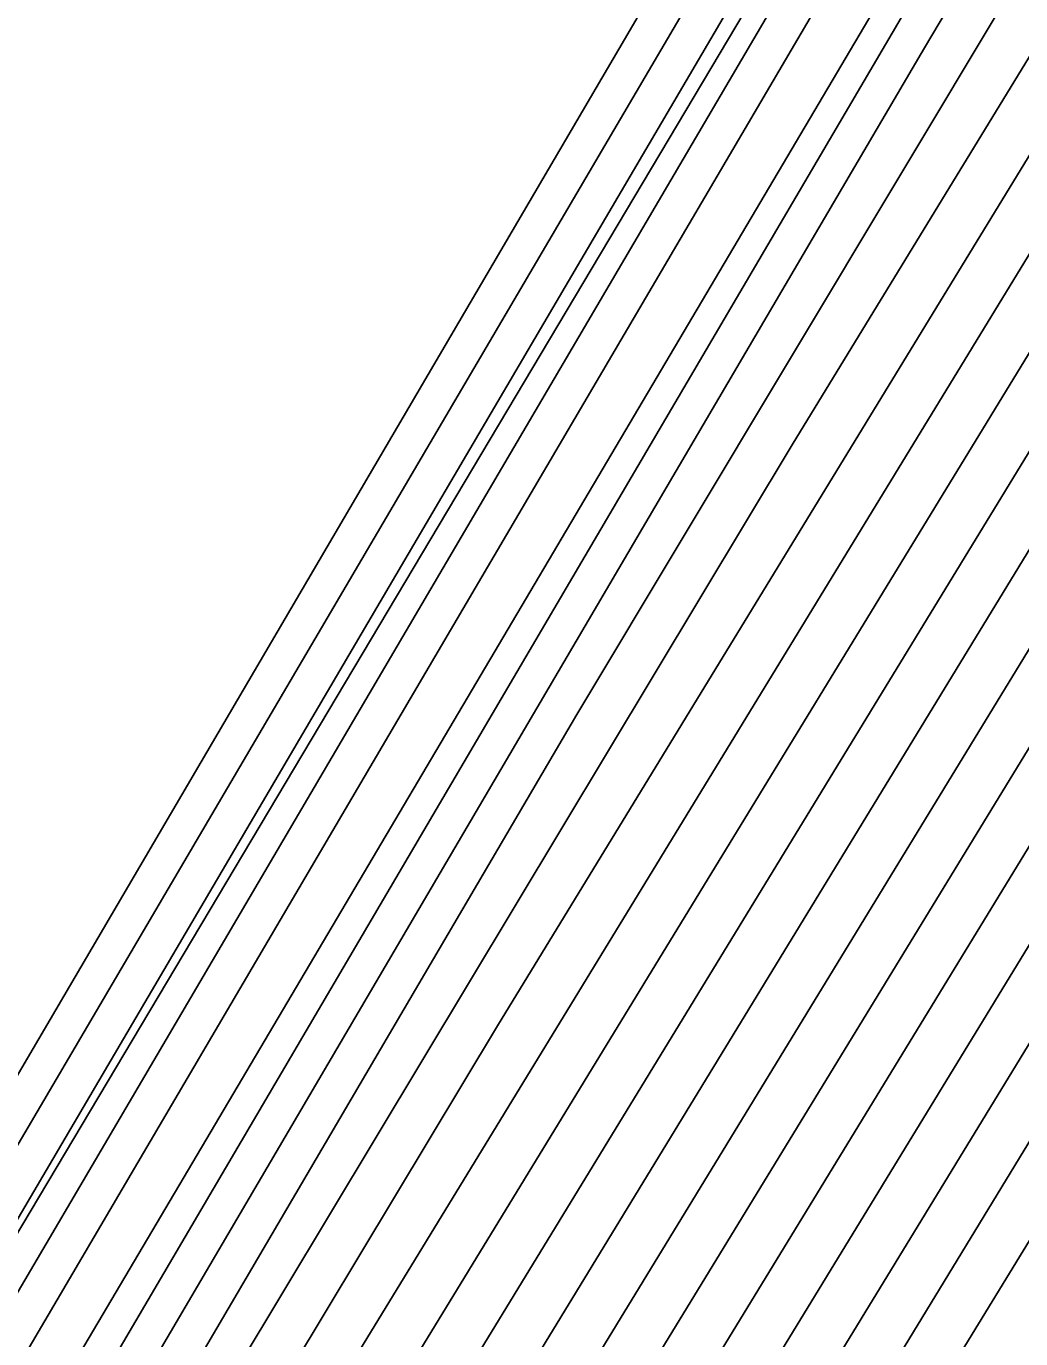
# Model space of a CAD drawing. Extents: x 2356077 to 2359823, y 225951 to 227822.
# Drawn here: x 2357584.058 to 2357584.788, y 226725.382 to 226726.345 of the extents above; entities that cross this region are included whole.
import ezdxf

# ---------------------------------------------------------------- set-up
doc = ezdxf.new("R2010")
doc.units = 0
for name, color, linetype in [('DTM Contours Major', 7, 'Continuous'), ('DTM Contours Minor', 7, 'Continuous'), ('Exist DTM Breakline Underwater', 7, 'Continuous'), ('Exist DTM Drainline', 7, 'Continuous')]:
    doc.layers.add(name, color=color, linetype=linetype)

msp = doc.modelspace()

# ---------------------------------------------------------------- linework, layer by layer
at = {"layer": 'DTM Contours Major'}
for points in [[(2357574.4156, 226708.55522), (2357583.68628, 226724.35289), (2357584.19803, 226725.20197), (2357586.76583, 226729.40809), (2357586.87328, 226729.59733), (2357586.96456, 226729.84201), (2357586.89445, 226729.62763), (2357587.07602, 226730.06223), (2357587.16028, 226730.23532), (2357587.51012, 226730.83406), (2357587.80451, 226731.49898), (2357588.39143, 226732.06383), (2357590.76728, 226734.32092), (2357591.39466, 226734.92667), (2357591.5711, 226734.99844), (2357591.61058, 226735.22137), (2357591.67587, 226735.1254), (2357591.68008, 226735.35453), (2357591.68947, 226735.42478), (2357591.688, 226735.46103), (2357597.57748, 226752.72605)], [(2357573.02292, 226705.90703), (2357582.37309, 226721.84013), (2357583.11612, 226723.06781), (2357586.83211, 226729.1547), (2357586.93779, 226729.36095), (2357587.13389, 226729.88662), (2357587.13736, 226729.8299), (2357587.2888, 226730.18571), (2357587.59515, 226730.71247), (2357588.01299, 226731.65623), (2357589.0102, 226732.6099), (2357590.51906, 226734.04334), (2357590.97972, 226734.43744), (2357590.96908, 226734.38978), (2357590.9976, 226734.41898), (2357591.0086, 226734.45192), (2357592.62172, 226735.13085), (2357592.26829, 226735.50967), (2357593.39497, 226738.95729), (2357596.66006, 226748.52888)], [(2357574.36246, 226708.73968), (2357585.22768, 226727.25053), (2357586.17201, 226728.79737), (2357586.55456, 226729.35449), (2357586.76947, 226729.71432), (2357586.82903, 226729.80942), (2357586.95725, 226730.15313), (2357587.4303, 226730.96742), (2357587.59762, 226731.34534), (2357588.36901, 226732.0843), (2357589.92695, 226733.56838), (2357590.01253, 226733.83537), (2357590.08483, 226734.11913), (2357590.14618, 226734.42091), (2357590.19891, 226734.74199), (2357590.22435, 226735.04576), (2357590.15507, 226735.1503), (2357589.47288, 226736.91333), (2357589.7866, 226737.90149), (2357589.76484, 226738.55089), (2357591.16226, 226742.11589), (2357592.13088, 226745.2689), (2357593.06141, 226748.31822)], [(2357571.75993, 226704.52707), (2357586.29264, 226729.28745), (2357586.75888, 226730.05115), (2357586.76657, 226730.04755), (2357586.77124, 226730.0391), (2357586.79537, 226730.12849), (2357586.80299, 226730.14893), (2357586.89424, 226730.31918), (2357587.34843, 226731.09615), (2357587.38354, 226731.17545), (2357587.46927, 226731.27131), (2357587.9308, 226731.71378), (2357587.95545, 226732.09535), (2357587.95385, 226732.53164), (2357587.92936, 226733.0204), (2357587.94132, 226733.61738), (2357588.05976, 226734.83698), (2357587.68869, 226735.82983), (2357587.50651, 226736.88105), (2357587.18136, 226738.05819), (2357586.33529, 226740.24473), (2357586.31837, 226741.51411), (2357587.40251, 226744.27989), (2357588.12263, 226746.83721)], [(2357582.04203, 226720.94644), (2357586.88152, 226728.87366), (2357587.00035, 226729.11937), (2357587.31691, 226729.96795), (2357587.63792, 226730.51203), (2357587.6805, 226730.59161), (2357588.22067, 226731.81166), (2357589.03281, 226732.58961), (2357590.26442, 226733.75966), (2357590.64748, 226733.99508), (2357590.67744, 226734.02056), (2357590.67986, 226734.01291), (2357590.67729, 226734.00271), (2357591.1528, 226734.20284), (2357591.54824, 226734.42355), (2357593.04857, 226735.055), (2357593.36429, 226735.35418), (2357592.9277, 226735.82212), (2357593.1246, 226735.82756), (2357593.04895, 226735.90864), (2357593.38258, 226737.37746), (2357593.85258, 226738.56653)]]:
    msp.add_lwpolyline(points, dxfattribs=at)
at = {"layer": 'DTM Contours Minor'}
for points in [[(2357574.38682, 226708.56118), (2357583.94246, 226724.84442), (2357584.404, 226725.61175), (2357586.70119, 226729.37461), (2357586.85731, 226729.63638), (2357586.91834, 226729.79999), (2357586.85676, 226729.56054), (2357587.04785, 226730.06857), (2357587.13262, 226730.24189), (2357587.49323, 226730.85864), (2357587.7635, 226731.46907), (2357588.98465, 226732.6352), (2357589.6006, 226733.2201), (2357590.21288, 226733.80966), (2357590.82617, 226734.39223), (2357591.2237, 226735.35531), (2357591.26331, 226735.40131), (2357591.29636, 226735.45719), (2357591.51132, 226735.99261), (2357592.60744, 226738.97685), (2357593.9978, 226742.53376), (2357597.71865, 226753.44145)], [(2357572.6891, 226705.55818), (2357583.42148, 226723.84665), (2357583.9789, 226724.77063), (2357586.77811, 226729.35582), (2357586.8861, 226729.54984), (2357586.99164, 226729.83274), (2357586.92034, 226729.63594), (2357587.10274, 226730.05197), (2357587.18699, 226730.22711), (2357587.52714, 226730.80979), (2357587.84625, 226731.53054), (2357588.41452, 226732.07741), (2357591.27013, 226734.78731), (2357591.33903, 226734.84424), (2357591.76801, 226735.02479), (2357591.85758, 226735.15614), (2357591.81584, 226735.20087), (2357591.85391, 226735.54656), (2357591.85069, 226735.63641), (2357597.41707, 226751.95425)], [(2357572.77235, 226705.64505), (2357583.15813, 226723.34288), (2357583.76181, 226724.34264), (2357586.20735, 226728.3485), (2357586.88311, 226729.42066), (2357587.15003, 226730.13619), (2357587.21314, 226730.21794), (2357587.54421, 226730.7856), (2357587.88801, 226731.56211), (2357588.99654, 226732.62199), (2357590.67115, 226734.21288), (2357591.19896, 226734.70643), (2357591.19329, 226734.68033), (2357591.20895, 226734.72979), (2357591.91129, 226735.02856), (2357592.03476, 226735.19172), (2357591.94915, 226735.28348), (2357592.01031, 226735.72821), (2357592.00654, 226735.79174), (2357597.24093, 226751.13636)], [(2357572.85538, 226705.73154), (2357582.89619, 226722.84152), (2357583.54642, 226723.91743), (2357586.80832, 226729.26051), (2357586.91227, 226729.45627), (2357587.06243, 226729.85879), (2357587.14049, 226729.98946), (2357587.23886, 226730.20805), (2357587.5612, 226730.76126), (2357587.92971, 226731.59357), (2357589.00109, 226732.61795), (2357590.62062, 226734.15653), (2357591.12639, 226734.61912), (2357591.1116, 226734.56831), (2357591.13328, 226734.59229), (2357591.48295, 226734.79176), (2357592.05423, 226735.0322), (2357592.20522, 226735.23452), (2357592.0992, 226735.34815), (2357592.16419, 226735.85724), (2357592.1604, 226735.94125), (2357597.05643, 226750.29396)], [(2357572.93891, 226705.81887), (2357582.63454, 226722.34066), (2357583.33123, 226723.49256), (2357586.82076, 226729.20849), (2357586.92509, 226729.40877), (2357587.10094, 226729.88016), (2357587.14264, 226729.91337), (2357587.2641, 226730.19734), (2357587.57818, 226730.73687), (2357587.97137, 226731.62494), (2357589.00565, 226732.61393), (2357590.56989, 226734.09998), (2357591.05348, 226734.53024), (2357591.03736, 226734.47433), (2357591.06687, 226734.50584), (2357591.23794, 226734.57784), (2357591.4886, 226734.73761), (2357592.1969, 226735.03572), (2357592.36309, 226735.29081), (2357592.20476, 226735.4605), (2357592.31526, 226736.09365), (2357596.86398, 226749.42823)], [(2357574.39537, 226708.85076), (2357583.05305, 226723.60384), (2357585.30454, 226727.41407), (2357586.81047, 226729.88084), (2357586.75817, 226729.76508), (2357586.78547, 226729.79867), (2357586.84282, 226729.92825), (2357586.92813, 226730.15694), (2357587.41338, 226730.99194), (2357587.55559, 226731.31312), (2357588.2079, 226731.9396), (2357589.52772, 226733.19746), (2357589.60122, 226733.4843), (2357589.65761, 226733.79336), (2357589.69976, 226734.12572), (2357589.73055, 226734.48245), (2357589.75283, 226734.86465), (2357589.75824, 226735.22041), (2357588.70156, 226737.95126), (2357589.05741, 226739.09726), (2357590.39878, 226742.51927), (2357591.25452, 226745.50765), (2357592.11868, 226748.42617)], [(2357574.36516, 226708.68928), (2357584.7169, 226726.3291), (2357585.03273, 226726.8588), (2357586.34803, 226729.01331), (2357586.35843, 226729.02006), (2357586.48564, 226729.18944), (2357586.79397, 226729.67515), (2357586.90945, 226729.94313), (2357586.98553, 226730.14709), (2357587.4469, 226730.9422), (2357587.63942, 226731.37702), (2357588.52988, 226732.22878), (2357590.32618, 226733.9393), (2357590.42101, 226734.18535), (2357590.50672, 226734.44405), (2357590.57471, 226734.70322), (2357590.595, 226734.91224), (2357590.59841, 226735.09689), (2357590.52801, 226735.14196), (2357590.01827, 226736.45931), (2357590.45624, 226737.49741), (2357590.49684, 226738.06718), (2357591.94883, 226741.7714), (2357593.96463, 226748.19732)], [(2357573.10737, 226705.99594), (2357582.11182, 226721.33992), (2357582.90108, 226722.64318), (2357586.84275, 226729.09972), (2357586.9504, 226729.3129), (2357587.16414, 226729.88586), (2357587.15553, 226729.82287), (2357587.31287, 226730.173), (2357587.61213, 226730.68809), (2357588.05459, 226731.68744), (2357589.01475, 226732.60587), (2357590.46818, 226733.98665), (2357590.90416, 226734.33636), (2357590.89737, 226734.30228), (2357590.93404, 226734.33801), (2357590.93608, 226734.36488), (2357592.81066, 226735.15384), (2357592.39994, 226735.59405), (2357593.54983, 226739.09584), (2357594.20298, 226740.9816), (2357594.89815, 226743.06231), (2357596.43349, 226747.56316)], [(2357576.80222, 226713.20076), (2357578.4169, 226715.92585), (2357586.58248, 226729.83459), (2357586.75084, 226730.10702), (2357586.75757, 226730.10445), (2357586.86094, 226730.31616), (2357587.31826, 226731.09548), (2357587.32405, 226731.09), (2357587.3326, 226731.12312), (2357587.36657, 226731.18209), (2357587.53157, 226731.34286), (2357587.57088, 226731.80799), (2357587.57684, 226732.32474), (2357587.55333, 226732.89124), (2357587.5719, 226733.55338), (2357587.63683, 226734.22197), (2357587.69365, 226734.86156), (2357587.2544, 226735.99674), (2357587.03315, 226737.1748), (2357586.6701, 226738.42403), (2357585.73937, 226740.82936), (2357585.66089, 226742.18793), (2357586.68937, 226744.81169), (2357587.4556, 226747.2877)], [(2357582.68613, 226722.21869), (2357586.85288, 226729.04393), (2357586.96295, 226729.26468), (2357587.19291, 226729.88111), (2357587.17326, 226729.81377), (2357587.33613, 226730.15892), (2357587.62913, 226730.66378), (2357588.09615, 226731.71859), (2357589.01928, 226732.60182), (2357590.41727, 226733.92993), (2357590.82304, 226734.21233), (2357590.86632, 226734.25549), (2357590.87111, 226734.25387), (2357591.20897, 226734.39607), (2357591.50425, 226734.57461), (2357592.62361, 226735.04573), (2357592.50325, 226735.72424), (2357592.78424, 226735.51589), (2357592.6275, 226735.68388), (2357592.81316, 226736.64861), (2357593.63134, 226738.97297), (2357594.24189, 226740.72177), (2357595.56463, 226744.68488), (2357596.28605, 226746.77884)], [(2357576.65259, 226712.86218), (2357583.57229, 226724.65365), (2357586.0618, 226728.83693), (2357586.76169, 226729.98335), (2357586.76829, 226729.98739), (2357586.77553, 226729.9833), (2357586.83612, 226730.15587), (2357586.92414, 226730.31641), (2357587.3605, 226731.06068), (2357587.42766, 226731.21236), (2357587.57148, 226731.36005), (2357588.33003, 226732.0847), (2357588.36469, 226732.43458), (2357588.37499, 226732.83107), (2357588.36437, 226733.27297), (2357588.33624, 226733.75904), (2357588.37346, 226734.3272), (2357588.42634, 226734.87171), (2357588.15224, 226735.76982), (2357588.05152, 226736.76483), (2357586.92644, 226739.67244), (2357586.99409, 226740.88684), (2357588.14659, 226743.827), (2357588.85384, 226746.48796)], [(2357572.3227, 226705.09884), (2357584.20434, 226725.34568), (2357584.62071, 226726.03912), (2357586.73777, 226729.50692), (2357586.84764, 226729.69232), (2357586.88503, 226729.79255), (2357586.97574, 226729.95712), (2357587.03811, 226730.12431), (2357587.19058, 226730.39439), (2357587.48033, 226730.89223), (2357587.72324, 226731.44089), (2357589.42082, 226733.05848), (2357591.12464, 226734.68114), (2357591.29169, 226734.97817), (2357591.3248, 226735.0697), (2357591.28493, 226735.11413), (2357591.26862, 226735.13884), (2357591.23302, 226735.23085), (2357591.59289, 226735.82223), (2357591.66804, 226736.19414), (2357591.77761, 226736.63235), (2357593.23612, 226740.35319), (2357593.94565, 226742.31059), (2357595.29657, 226746.33988)], [(2357582.47129, 226721.79438), (2357586.86266, 226728.98756), (2357586.97545, 226729.21633), (2357587.21699, 226729.86381), (2357587.35834, 226730.14305), (2357587.59836, 226730.55206), (2357587.64619, 226730.63956), (2357588.13769, 226731.74968), (2357589.02381, 226732.59776), (2357590.36634, 226733.87319), (2357590.76417, 226734.13959), (2357590.80382, 226734.17647), (2357590.80572, 226734.16982), (2357591.18985, 226734.33149), (2357591.51396, 226734.52217), (2357592.76546, 226735.0489), (2357592.66925, 226735.64815), (2357592.79685, 226735.72786), (2357592.76818, 226735.75859), (2357593.00637, 226736.91346), (2357593.70892, 226738.84309), (2357594.27715, 226740.4585), (2357595.50467, 226744.13064), (2357596.17534, 226746.08911)], [(2357574.60317, 226709.25986), (2357585.42818, 226727.70618), (2357585.48411, 226727.81343), (2357585.45558, 226727.73004), (2357586.12573, 226728.79686), (2357586.77078, 226729.85252), (2357586.7871, 226729.86171), (2357586.89827, 226730.15875), (2357587.39617, 226731.01578), (2357587.51331, 226731.28036), (2357587.77535, 226731.53703), (2357589.12849, 226732.82654), (2357589.18965, 226733.1336), (2357589.2307, 226733.46992), (2357589.25491, 226733.8361), (2357589.2655, 226734.23273), (2357589.26573, 226734.66038), (2357589.25884, 226735.11964), (2357589.17726, 226735.76641), (2357588.10962, 226738.52559), (2357588.36038, 226739.67017), (2357589.63776, 226742.92894), (2357590.45899, 226745.82227)], [(2357576.55852, 226712.64687), (2357585.38096, 226727.68071), (2357584.91449, 226726.86766), (2357586.15491, 226728.91704), (2357586.76207, 226729.91158), (2357586.7725, 226729.92326), (2357586.78337, 226729.92137), (2357586.86773, 226730.15875), (2357587.03931, 226730.45895), (2357587.37861, 226731.03885), (2357587.47073, 226731.24693), (2357587.67348, 226731.44861), (2357588.72926, 226732.45562), (2357588.77642, 226732.78295), (2357588.80088, 226733.14786), (2357588.806, 226733.55014), (2357588.79512, 226733.98958), (2357588.7716, 226734.46596), (2357588.76028, 226734.97137), (2357588.68127, 226735.79831), (2357588.47797, 226736.61819), (2357587.51684, 226739.10208)], [(2357582.25658, 226721.37028), (2357586.87218, 226728.93076), (2357586.98791, 226729.16788), (2357587.27413, 226729.93513), (2357587.44735, 226730.241), (2357587.61805, 226730.53189), (2357587.6633, 226730.61549), (2357588.17919, 226731.7807), (2357589.02831, 226732.59369), (2357590.31539, 226733.81643), (2357590.70556, 226734.06709), (2357590.73782, 226734.09698), (2357590.74167, 226734.09759), (2357590.741, 226734.08606), (2357591.17079, 226734.26694), (2357591.52866, 226734.47183), (2357592.90712, 226735.05199), (2357593.10085, 226735.41106), (2357592.76866, 226735.89532), (2357593.07024, 226735.66033), (2357592.90868, 226735.83349), (2357593.23327, 226737.27706), (2357593.78269, 226738.70736)], [(2357572.6908, 226705.78109), (2357584.4622, 226725.84008), (2357584.82899, 226726.45268), (2357586.61657, 226729.38078), (2357586.50888, 226729.20909), (2357586.84749, 226729.77378), (2357586.74442, 226729.52874), (2357586.90619, 226729.85253), (2357587.0133, 226730.13965), (2357587.31669, 226730.66301), (2357587.46333, 226730.91656), (2357587.68108, 226731.40839), (2357588.69064, 226732.37314), (2357590.72541, 226734.31022)]]:
    msp.add_lwpolyline(points, dxfattribs=at)
at = {"layer": 'Exist DTM Breakline Underwater'}
msp.add_lwpolyline([(2357673.929, 226512.255), (2357589.669, 226638.544), (2357567.907, 226682.757), (2357572.328, 226695.394), (2357571.596, 226704.314), (2357587.31, 226731.137), (2357591.456, 226734.989), (2357599.673, 226759.537)], dxfattribs=at)
at = {"layer": 'Exist DTM Drainline'}
msp.add_spline([(2357699.586, 226858.192), (2357670.366, 226820.782), (2357623.327, 226796.892), (2357587.218, 226772.268), (2357568.803, 226744.252), (2357555.19, 226717.62), (2357555.017, 226695.126), (2357553.473, 226672.759), (2357563.697, 226642.736), (2357576.526, 226627.993), (2357663.798, 226499.169), (2357732.721, 226415.647), (2357803.211, 226342.215), (2357874.586, 226264.309)], degree=3, dxfattribs=at)

doc.saveas('drawing.dxf')
